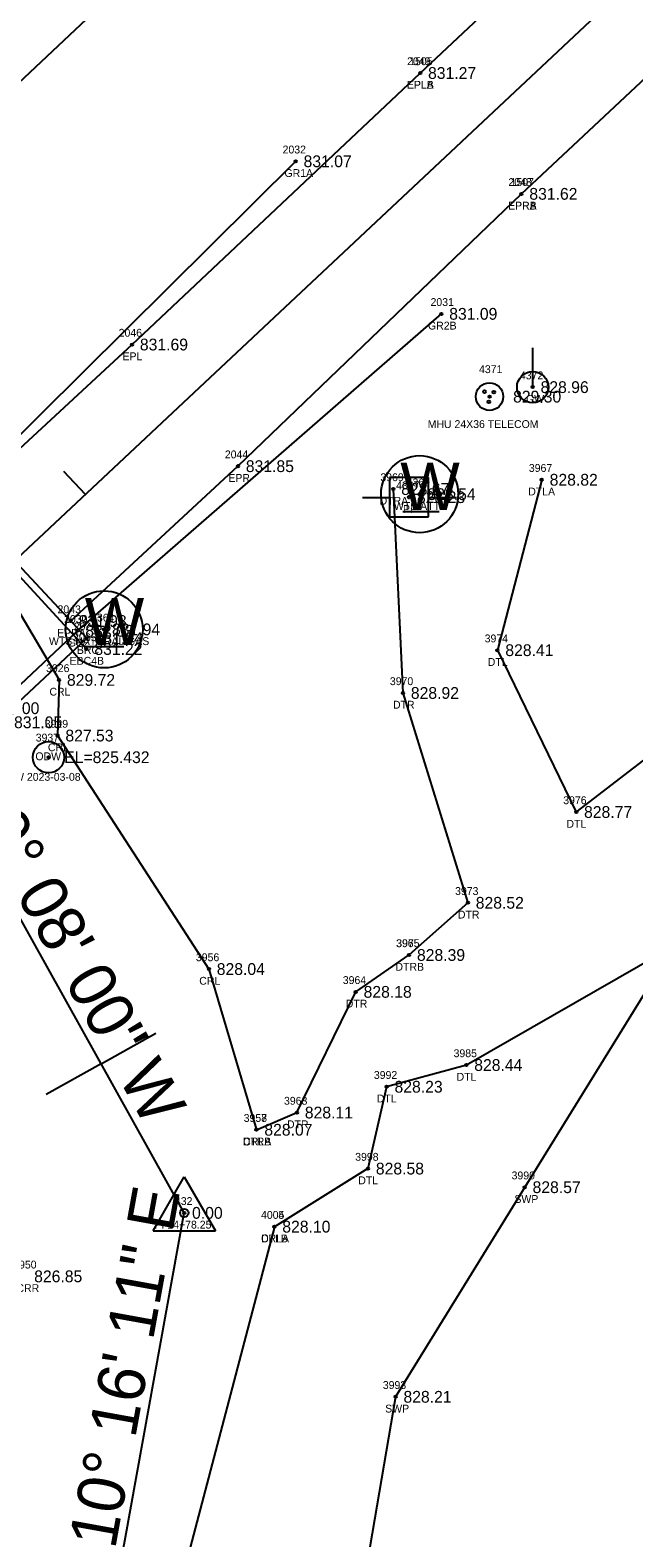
# Model space of a CAD drawing. Extents: x 1622501 to 1626664, y 1117816 to 1121579.
# Drawn here: x 1624419.1 to 1624496, y 1119535.3 to 1119727.4 of the extents above; entities that cross this region are included whole.
import ezdxf

# ---------------------------------------------------------------- set-up
doc = ezdxf.new("R2010")
doc.units = 0
for name, color, linetype in [('RD_EX_Bridge', 7, 'Continuous'), ('RD_EX_Bridge_txCode', 7, 'Continuous'), ('RD_EX_DR_Inlet', 7, 'Continuous'), ('RD_EX_GuardRail', 7, 'Continuous'), ('RD_EX_GuardRail_txCode', 7, 'Continuous'), ('RD_EX_H2O', 7, 'Continuous'), ('RD_EX_H2O_txCode', 7, 'Continuous'), ('RD_EX_Misc', 7, 'Continuous'), ('RD_EX_Road', 7, 'Continuous'), ('RD_EX_Road_txCode', 7, 'Continuous'), ('RD_EX_TX_Bridge_ELEV', 7, 'Continuous'), ('RD_EX_TX_GuardRail_ELEV', 7, 'Continuous'), ('RD_EX_TX_H2O_ELEV', 7, 'Continuous'), ('RD_EX_TX_Road_ELEV', 7, 'Continuous'), ('RD_EX_TX_UT_ELEV', 7, 'Continuous'), ('RD_EX_UT', 7, 'Continuous'), ('RD_EX_UT_txCode', 7, 'Continuous'), ('RD_HC_Cl', 7, 'Continuous'), ('RD_HC_Data', 7, 'Continuous'), ('RD_HC_Data_Tic', 7, 'Continuous'), ('RD_HC_Survey_ELEV', 7, 'Continuous'), ('RD_HC_txCode', 7, 'Continuous'), ('RD_SMD_Locator', 7, 'Continuous')]:
    doc.layers.add(name, color=color, linetype=linetype)

msp = doc.modelspace()

# ---------------------------------------------------------------- linework, layer by layer
at = {"layer": 'RD_EX_Bridge'}
msp.add_line((1624407.55, 1119668.87), (1624426.26, 1119648.57), dxfattribs=at)
msp.add_lwpolyline([(1624393.55, 1119619.33), (1624426.3, 1119649.94), (1624408.58, 1119668.89), (1624375.87, 1119638.14), (1624393.55, 1119619.33)], dxfattribs=at)
at = {"layer": 'RD_EX_DR_Inlet'}
for centre, radius in [((1624477.62, 1119680.73), 1.75), ((1624476.96, 1119681.36), 0.175), ((1624478.18, 1119681.29), 0.175), ((1624477.54, 1119680.07), 0.175)]:
    msp.add_circle(centre, radius, dxfattribs=at)
at = {"layer": 'RD_EX_GuardRail'}
for points in [[(1624452.92, 1119710.72), (1624409.47, 1119667.66), (1624375.72, 1119636.16), (1624330.76, 1119598.49)], [(1624350.21, 1119577.29), (1624391.08, 1119618.89), (1624425.11, 1119650.89), (1624471.48, 1119691.28)]]:
    msp.add_lwpolyline(points, dxfattribs=at)
at = {"layer": 'RD_EX_H2O'}
for points in [[(1624405.73, 1119687.73), (1624408.1, 1119669.48), (1624422.77, 1119644.63), (1624422.57, 1119637.54), (1624441.86, 1119607.79), (1624447.92, 1119587.31)], [(1624484.28, 1119670.14), (1624478.63, 1119648.42), (1624488.66, 1119627.8), (1624510.72, 1119644.71), (1624523.82, 1119632.58), (1624499.51, 1119609.76), (1624474.67, 1119595.56), (1624464.51, 1119592.79), (1624462.13, 1119582.36), (1624450.21, 1119574.96)], [(1624465.36, 1119668.96), (1624466.59, 1119642.97), (1624474.86, 1119616.23), (1624467.37, 1119609.58)], [(1624523.82, 1119632.58), (1624519.68, 1119616.43), (1624500.06, 1119609), (1624482.1, 1119579.99), (1624465.65, 1119553.28), (1624461.77, 1119530.65), (1624468.48, 1119509.68)], [(1624447.92, 1119587.31), (1624453.08, 1119589.5), (1624460.57, 1119604.88), (1624467.37, 1119609.58)], [(1624450.21, 1119574.96), (1624437.08, 1119525.01), (1624447.4, 1119465.94), (1624475.74, 1119455.64), (1624475.12, 1119429.2), (1624462.58, 1119423.47), (1624440.75, 1119389.84), (1624444.4, 1119350.14), (1624449.47, 1119273.13), (1624426.41, 1119216.53), (1624413.72, 1119215.11), (1624390, 1119225.77), (1624365.82, 1119196.07), (1624372.16, 1119179.45)]]:
    msp.add_lwpolyline(points, dxfattribs=at)
for radius in [2, 0.15]:
    msp.add_circle((1624421.42, 1119634.78), radius, dxfattribs=at)
at = {"layer": 'RD_EX_Misc'}
msp.add_lwpolyline([(1624320.65, 1119641.52), (1624339.02, 1119658.7), (1624356.85, 1119675.35), (1624372.2, 1119689.7), (1624388.32, 1119704.83), (1624403.78, 1119719.38), (1624430.49, 1119744.58), (1624436.32, 1119738.35), (1624408.9, 1119712.53), (1624392.18, 1119696.77), (1624377.72, 1119683.18), (1624361.75, 1119668.21), (1624345, 1119652.56), (1624326.56, 1119635.29), (1624320.65, 1119641.52)], dxfattribs=at)
at = {"layer": 'RD_EX_Road'}
for points in [[(1624468.78, 1119721.97), (1624504.42, 1119755.42), (1624540.92, 1119789.52), (1624577, 1119823.63), (1624614.11, 1119858.36), (1624622.03, 1119866.66), (1624623.94, 1119868.41), (1624624.9, 1119868.05), (1624628.91, 1119871.9), (1624628.36, 1119872.68), (1624649.22, 1119892.43), (1624685.62, 1119926.57), (1624722.14, 1119961.01), (1624758.27, 1119995), (1624794.85, 1120029.55), (1624818.75, 1120051.93), (1624828.77, 1120068.77), (1624829.58, 1120080.91), (1624828.33, 1120088.31), (1624824.85, 1120095.34), (1624817.99, 1120105.91), (1624780.84, 1120159.39), (1624775.47, 1120165.89), (1624755.05, 1120187.38)], [(1624481.69, 1119706.57), (1624518.07, 1119740.62)], [(1624410.19, 1119667.17), (1624432.06, 1119687.37), (1624468.78, 1119721.97)], [(1624424.24, 1119652.13), (1624445.56, 1119671.87), (1624481.69, 1119706.57)]]:
    msp.add_lwpolyline(points, dxfattribs=at)
at = {"layer": 'RD_EX_UT'}
for p, q in [((1624483.12, 1119681.94), (1624483.12, 1119686.94)), ((1624469.86, 1119670.43), (1624464.86, 1119670.43)), ((1624464.86, 1119670.43), (1624464.86, 1119665.43)), ((1624469.86, 1119665.43), (1624469.86, 1119670.43)), ((1624461.43, 1119667.86), (1624464.9, 1119667.86)), ((1624469.79, 1119667.86), (1624473.43, 1119667.86)), ((1624466.58, 1119666.09), (1624471.21, 1119666.09)), ((1624464.86, 1119665.43), (1624469.86, 1119665.43)), ((1624426.38, 1119648.87), (1624431.01, 1119648.87))]:
    msp.add_line(p, q, dxfattribs=at)
for centre, radius in [((1624483.12, 1119681.94), 2), ((1624468.71, 1119668.3), 4.91), ((1624428.51, 1119651.07), 4.91)]:
    msp.add_circle(centre, radius, dxfattribs=at)
at = {"layer": 'RD_HC_Cl'}
for p, q in [((1623937.25, 1119209.79), (1624678.65, 1119905.11)), ((1624438.71, 1119576.72), (1624400.87, 1119644.6)), ((1624428.78, 1119521.91), (1624438.71, 1119576.72))]:
    msp.add_line(p, q, dxfattribs=at)
at = {"layer": 'RD_HC_Data'}
for p, q in [((1624434.74, 1119574.43), (1624438.71, 1119581.31)), ((1624438.71, 1119581.31), (1624442.68, 1119574.43)), ((1624434.74, 1119574.43), (1624442.68, 1119574.43))]:
    msp.add_line(p, q, dxfattribs=at)
msp.add_circle((1624438.71, 1119576.72), 0.529, dxfattribs=at)
at = {"layer": 'RD_HC_Data_Tic'}
for p, q in [((1624426.12, 1119668.27), (1624423.38, 1119671.19)), ((1624428.12, 1119595.72), (1624435.11, 1119599.61)), ((1624428.12, 1119595.72), (1624421.13, 1119591.82))]:
    msp.add_line(p, q, dxfattribs=at)
at = {"layer": 'RD_SMD_Locator'}
for centre in [(1624468.78, 1119721.97), (1624468.78, 1119721.97), (1624452.92, 1119710.72), (1624481.69, 1119706.57), (1624481.69, 1119706.57), (1624471.48, 1119691.28), (1624432.06, 1119687.37), (1624477.62, 1119680.73), (1624483.12, 1119681.94), (1624445.56, 1119671.87), (1624484.28, 1119670.14), (1624465.36, 1119668.96), (1624467.37, 1119667.92), (1624468.71, 1119668.3), (1624424.24, 1119652.13), (1624425.11, 1119650.89), (1624426.3, 1119649.94), (1624428.51, 1119651.07), (1624426.26, 1119648.57), (1624478.63, 1119648.42), (1624422.77, 1119644.63), (1624466.59, 1119642.97), (1624422.57, 1119637.54), (1624488.66, 1119627.8), (1624474.86, 1119616.23), (1624467.37, 1119609.58), (1624467.37, 1119609.58), (1624441.86, 1119607.79), (1624460.57, 1119604.88), (1624474.67, 1119595.56), (1624464.51, 1119592.79), (1624453.08, 1119589.5), (1624447.92, 1119587.31), (1624447.92, 1119587.31), (1624462.13, 1119582.36), (1624482.1, 1119579.99), (1624438.71, 1119576.72), (1624450.21, 1119574.96), (1624450.21, 1119574.96), (1624465.65, 1119553.28)]:
    msp.add_circle(centre, 0.15, dxfattribs=at)

# ---------------------------------------------------------------- texts
at = {"layer": 'RD_EX_Bridge_txCode'}
for s, p in [('2065', (1624424.57, 1119649.57)), ('2029', (1624424.63, 1119650.94)), ('BRC', (1624425.04, 1119647.94)), ('EBC4B', (1624424.11, 1119646.57))]:
    msp.add_text(s, height=1, dxfattribs=at).set_placement(p)
at = {"layer": 'RD_EX_GuardRail_txCode'}
for s, p in [('2032', (1624451.25, 1119711.72)), ('GR1A', (1624451.49, 1119708.72)), ('2031', (1624470.1, 1119692.28)), ('GR2B', (1624469.78, 1119689.28)), ('2030', (1624423.4, 1119651.89)), ('GR2', (1624423.88, 1119648.89))]:
    msp.add_text(s, height=1, dxfattribs=at).set_placement(p)
at = {"layer": 'RD_EX_H2O'}
msp.add_text('ODW', height=1, dxfattribs=at).set_placement((1624419.75, 1119634.4))
at = {"layer": 'RD_EX_H2O_txCode'}
for s, p in [('3967', (1624482.63, 1119671.14)), ('3969', (1624463.71, 1119669.96)), ('DTRA', (1624463.61, 1119666.96)), ('DTLA', (1624482.55, 1119668.14)), ('3974', (1624477, 1119649.42)), ('3926', (1624421.11, 1119645.63)), ('DTL', (1624477.39, 1119646.42)), ('3970', (1624464.92, 1119643.97)), ('CRL', (1624421.54, 1119642.63)), ('DTR', (1624465.32, 1119640.97)), ('3929', (1624420.94, 1119638.54)), ('3937', (1624419.79, 1119636.78)), ('CRL', (1624421.34, 1119635.54)), ('ODW 2023-03-08', (1624415.03, 1119631.78)), ('3976', (1624487.01, 1119628.8)), ('DTL', (1624487.42, 1119625.8)), ('3973', (1624473.23, 1119617.23)), ('DTR', (1624473.59, 1119614.23)), ('3956', (1624440.2, 1119608.79)), ('3965', (1624465.71, 1119610.58)), ('3975', (1624465.74, 1119610.58)), ('DTRB', (1624465.63, 1119607.58)), ('DTRB', (1624465.63, 1119607.58)), ('CRL', (1624440.63, 1119605.79)), ('3964', (1624458.92, 1119605.88)), ('DTR', (1624459.3, 1119602.88)), ('3985', (1624473.04, 1119596.56)), ('3992', (1624462.88, 1119593.79)), ('DTL', (1624473.42, 1119593.56)), ('3963', (1624451.43, 1119590.5)), ('DTL', (1624463.26, 1119590.79)), ('3957', (1624446.29, 1119588.31)), ('3958', (1624446.29, 1119588.31)), ('DTR', (1624451.81, 1119587.5)), ('DTRA', (1624446.17, 1119585.31)), ('CRLB', (1624446.22, 1119585.31)), ('3998', (1624460.5, 1119583.36)), ('DTL', (1624460.89, 1119580.36)), ('3990', (1624480.43, 1119580.99)), ('SWP', (1624480.79, 1119577.99)), ('4004', (1624448.5, 1119575.96)), ('4005', (1624448.5, 1119575.96)), ('CRLA', (1624448.5, 1119572.96)), ('DTLB', (1624448.5, 1119572.96)), ('3950', (1624416.92, 1119569.63)), ('CRR', (1624417.34, 1119566.63)), ('3993', (1624464.02, 1119554.28)), ('SWP', (1624464.33, 1119551.28))]:
    msp.add_text(s, height=1, dxfattribs=at).set_placement(p)
at = {"layer": 'RD_EX_Road_txCode'}
for s, p in [('2049', (1624467.11, 1119722.97)), ('1505', (1624467.39, 1119722.97)), ('EPLA', (1624467.08, 1119719.97)), ('EPLB', (1624467.1, 1119719.97)), ('2048', (1624480.02, 1119707.57)), ('1507', (1624480.3, 1119707.57)), ('EPRA', (1624479.97, 1119704.57)), ('EPRB', (1624479.99, 1119704.57)), ('2046', (1624430.36, 1119688.37)), ('EPL', (1624430.85, 1119685.37)), ('2044', (1624443.89, 1119672.87)), ('EPR', (1624444.34, 1119669.87)), ('2043', (1624422.57, 1119653.13)), ('EPRA', (1624422.52, 1119650.13))]:
    msp.add_text(s, height=1, dxfattribs=at).set_placement(p)
at = {"layer": 'RD_EX_TX_Bridge_ELEV'}
for s, p in [('831.94', (1624427.3, 1119649.19)), ('831.22', (1624427.26, 1119647.82)), ('0.00', (1624416.35, 1119640.28)), ('831.05', (1624417.03, 1119638.48))]:
    msp.add_text(s, height=1.5, dxfattribs=at).set_placement(p)
at = {"layer": 'RD_EX_TX_GuardRail_ELEV'}
for s, p in [('831.07', (1624453.92, 1119709.97)), ('831.09', (1624472.48, 1119690.53)), ('832.03', (1624426.11, 1119650.14))]:
    msp.add_text(s, height=1.5, dxfattribs=at).set_placement(p)
at = {"layer": 'RD_EX_TX_H2O_ELEV'}
for s, p in [('828.67', (1624466.36, 1119668.21)), ('828.82', (1624485.28, 1119669.39)), ('828.41', (1624479.63, 1119647.67)), ('829.72', (1624423.77, 1119643.88)), ('828.92', (1624467.59, 1119642.22)), ('827.53', (1624423.57, 1119636.79)), ('EL=825.432', (1624423.42, 1119634.03)), ('828.77', (1624489.66, 1119627.05)), ('828.52', (1624475.86, 1119615.48)), ('828.39', (1624468.37, 1119608.83)), ('828.39', (1624468.37, 1119608.83)), ('828.04', (1624442.86, 1119607.04)), ('828.18', (1624461.57, 1119604.13)), ('828.44', (1624475.67, 1119594.81)), ('828.23', (1624465.51, 1119592.04)), ('828.11', (1624454.08, 1119588.75)), ('828.07', (1624448.92, 1119586.56)), ('828.07', (1624448.92, 1119586.56)), ('828.58', (1624463.13, 1119581.61)), ('828.57', (1624483.1, 1119579.24)), ('828.10', (1624451.21, 1119574.21)), ('828.10', (1624451.21, 1119574.21)), ('826.85', (1624419.59, 1119567.88)), ('828.21', (1624466.65, 1119552.53))]:
    msp.add_text(s, height=1.5, dxfattribs=at).set_placement(p)
at = {"layer": 'RD_EX_TX_Road_ELEV'}
for s, p in [('831.27', (1624469.78, 1119721.22)), ('831.27', (1624469.78, 1119721.22)), ('831.62', (1624482.69, 1119705.82)), ('831.62', (1624482.69, 1119705.82)), ('831.69', (1624433.06, 1119686.62)), ('831.85', (1624446.56, 1119671.12)), ('831.98', (1624425.24, 1119651.38))]:
    msp.add_text(s, height=1.5, dxfattribs=at).set_placement(p)
at = {"layer": 'RD_EX_TX_UT_ELEV'}
for s, p in [('829.30', (1624480.62, 1119679.98)), ('828.96', (1624484.12, 1119681.19)), ('828.54', (1624469.71, 1119667.55)), ('831.94', (1624429.51, 1119650.32))]:
    msp.add_text(s, height=1.5, dxfattribs=at).set_placement(p)
at = {"layer": 'RD_EX_UT'}
for p in [(1624466.25, 1119666.3), (1624426.04, 1119649.07)]:
    msp.add_text('W', height=6, dxfattribs=at).set_placement(p)
at = {"layer": 'RD_EX_UT_txCode'}
for s, p in [('4371', (1624476.28, 1119683.73)), ('4372', (1624481.49, 1119682.94)), ('GW', (1624482.27, 1119679.94)), ('MHU 24X36 TELECOM', (1624469.74, 1119676.73)), ('4367', (1624465.71, 1119668.92)), ('4369', (1624467.06, 1119669.3)), ('WTS ATT', (1624465.44, 1119666.3)), ('PP', (1624466.59, 1119665.92)), ('4364', (1624426.85, 1119652.07)), ('WTS NATURAL GAS', (1624421.48, 1119649.07))]:
    msp.add_text(s, height=1, dxfattribs=at).set_placement(p)
at = {"layer": 'RD_HC_Data'}
for s, rotation, p in [('N 29%%d 08\' 00" W', 299.1334, (1624406.3, 1119636.92)), ('N 10%%d 16\' 11" E', 79.7304, (1624428.47, 1119525.85))]:
    msp.add_text(s, height=6, rotation=rotation, dxfattribs=at).set_placement(p)
at = {"layer": 'RD_HC_Survey_ELEV'}
for s, p in [('828.23', (1624468.37, 1119667.17)), ('0.00', (1624439.71, 1119575.97))]:
    msp.add_text(s, height=1.5, dxfattribs=at).set_placement(p)
at = {"layer": 'RD_HC_txCode'}
for s, p in [('432', (1624437.53, 1119577.72)), ('PI 14+78.25', (1624434.93, 1119574.72))]:
    msp.add_text(s, height=1, dxfattribs=at).set_placement(p)

doc.saveas('drawing.dxf')
